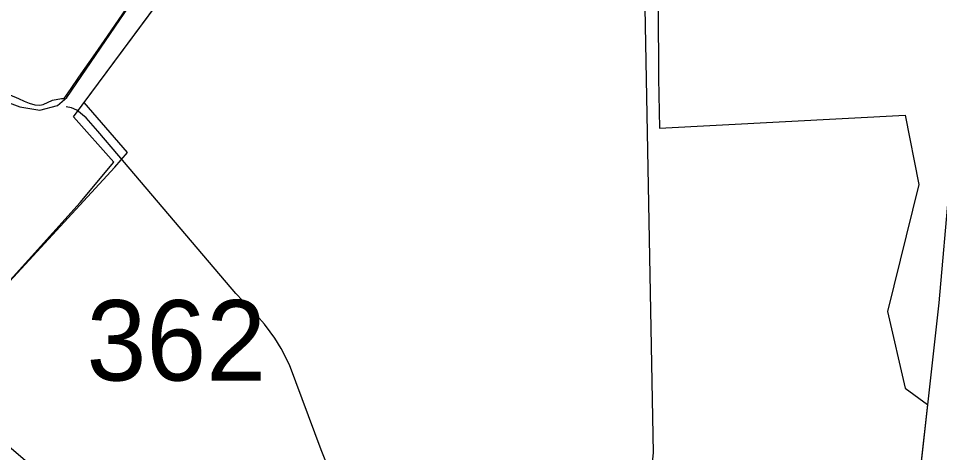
# Model space of a CAD drawing. Extents: x 884530 to 1028605, y 526725 to 653634.
# Drawn here: x 944040 to 948735, y 628142 to 630357 of the extents above; entities that cross this region are included whole.
import ezdxf

# ---------------------------------------------------------------- set-up
doc = ezdxf.new("R2010")
doc.units = 0
for name, color, linetype in [('Exist Boundary Political City Limit New', 7, 'Continuous'), ('Exist Boundary Political CountyLine', 7, 'Continuous'), ('Exist Road Non-System Type 51', 7, 'Continuous'), ('Exist Road Secondary Structure Standard Bridge Number Label', 7, 'Continuous'), ('Exist Road Secondary Type 51 Attributed', 7, 'Continuous'), ('Map Preparation Boundary City Limit Buffer Line', 7, 'Continuous')]:
    doc.layers.add(name, color=color, linetype=linetype)

msp = doc.modelspace()

# ---------------------------------------------------------------- linework, layer by layer
at = {"layer": 'Exist Boundary Political City Limit New'}
for points in [[(944544.3, 627863.6), (944531.2, 627864.4), (944327, 627890.2), (944322.7, 627888.1), (943565.1, 628537.4), (943615.9, 628604.9), (944531.2, 629597.3), (944596.4, 629673.2), (944374.5, 629928.3), (944931.4, 630680), (944934.1, 630681.3), (944940.1, 630682.5), (944946.1, 630684.3), (944951.9, 630686.3), (944957.6, 630688.9), (944963.1, 630691.9), (944968.2, 630695.3), (944973.1, 630699.1), (944977.7, 630703.3), (944978.4, 630704.1)], [(943995.7, 629967.4), (944040.6, 629948.3), (944070.1, 629934.4), (944095, 629924.2), (944124.6, 629916.6), (944149.4, 629914.8), (944165.4, 629917.4), (944213.9, 629938.9), (944259.4, 629948), (944272.6, 629947.6), (944309, 630000), (944348.3, 630056.6), (944432.1, 630177.2), (944494.5, 630266.9), (944746.6, 630636.2)], [(947300.4, 630409.3), (947303, 630056.7), (947302.8, 630052.1), (947307.4, 629797.4), (948559.4, 629862.9), (948628.2, 629509.2), (948468.8, 628861.9), (948559.4, 628470.9), (948672.8, 628387.9), (948607.1, 627794.4), (947368.1, 627796.9), (946895.3, 627589.5), (946973.8, 627359.4), (947210.4, 626629.2), (947650.8, 625284)]]:
    msp.add_lwpolyline(points, dxfattribs=at)
at = {"layer": 'Exist Boundary Political CountyLine'}
for points in [[(943562.6, 628539.5), (944355.4, 629417.8), (944525.8, 629623.9), (944320.5, 629855.4), (945001.7, 630774.9)], [(948784, 629504.5), (948730.2, 628906.2), (948577.6, 627527.9), (948114.5, 627553.7), (947421.7, 627602.7), (946959.2, 627433.1), (947665, 625288.2), (947525.4, 625247.3), (946823.3, 627384), (946152.2, 627101.6), (945637.3, 627790.8), (944531.2, 627864.4), (944327, 627890.2)]]:
    msp.add_lwpolyline(points, dxfattribs=at)
at = {"layer": 'Exist Road Non-System Type 51'}
for points in [[(947227.2, 630684.2), (947274.3, 628140.9), (947266.9, 628061.3), (947253.4, 627985.4), (947218.8, 627879.4), (947183.8, 627811), (947133.4, 627722.8)], [(945748, 627740.3), (945583, 628155.5), (945421.5, 628590.1), (945379.1, 628672.3), (945346.7, 628726), (945322.4, 628757.3), (945293.6, 628796.2), (945255.5, 628841.3), (945148.9, 628953.9), (944552.5, 629656.2), (944445.1, 629780.9), (944384.8, 629849.7), (944337.5, 629888.4), (944310.3, 629899.9), (944283.1, 629905.6)]]:
    msp.add_lwpolyline(points, dxfattribs=at)
at = {"layer": 'Exist Road Secondary Type 51 Attributed'}
msp.add_lwpolyline([(941915.1, 629933.5), (942058.6, 630083.3), (942240.4, 630193.1), (942425.7, 630268.7), (942552.7, 630299.6), (942696.8, 630306.5), (942875.2, 630285.8), (943132.5, 630210.3), (943486, 630127.9), (943751.7, 630025.7), (943882.1, 629967.3), (944046.8, 629905.5), (944149.7, 629888.3), (944238.9, 629912.3), (944287, 629953.6), (944753.6, 630640.3)], dxfattribs=at)
at = {"layer": 'Map Preparation Boundary City Limit Buffer Line'}
for points in [[(944544.3, 627863.6), (944531.2, 627864.4), (944327, 627890.2), (944322.7, 627888.1), (943565.1, 628537.4), (943615.9, 628604.9), (944531.2, 629597.3), (944596.4, 629673.2), (944374.5, 629928.3), (944931.4, 630680), (944934.1, 630681.3), (944940.1, 630682.5), (944946.1, 630684.3), (944951.9, 630686.3), (944957.6, 630688.9), (944963.1, 630691.9), (944968.2, 630695.3), (944973.1, 630699.1), (944977.7, 630703.3), (944978.4, 630704.1)], [(943995.7, 629967.4), (944040.6, 629948.3), (944070.1, 629934.4), (944095, 629924.2), (944124.6, 629916.6), (944149.4, 629914.8), (944165.4, 629917.4), (944213.9, 629938.9), (944259.4, 629948), (944272.6, 629947.6), (944309, 630000), (944348.3, 630056.6), (944432.1, 630177.2), (944494.5, 630266.9), (944746.6, 630636.2)], [(947300.4, 630409.3), (947303, 630056.7), (947302.8, 630052.1), (947307.4, 629797.4), (948559.4, 629862.9), (948628.2, 629509.2), (948468.8, 628861.9), (948559.4, 628470.9), (948672.8, 628387.9), (948607.1, 627794.4), (947368.1, 627796.9), (946895.3, 627589.5), (946973.8, 627359.4), (947210.4, 626629.2), (947650.8, 625284)]]:
    msp.add_lwpolyline(points, dxfattribs=at)

# ---------------------------------------------------------------- texts
at = {"layer": 'Exist Road Secondary Structure Standard Bridge Number Label'}
msp.add_text('362', height=410.1, dxfattribs=at).set_placement((944387.2, 628509.4))

doc.saveas('drawing.dxf')
